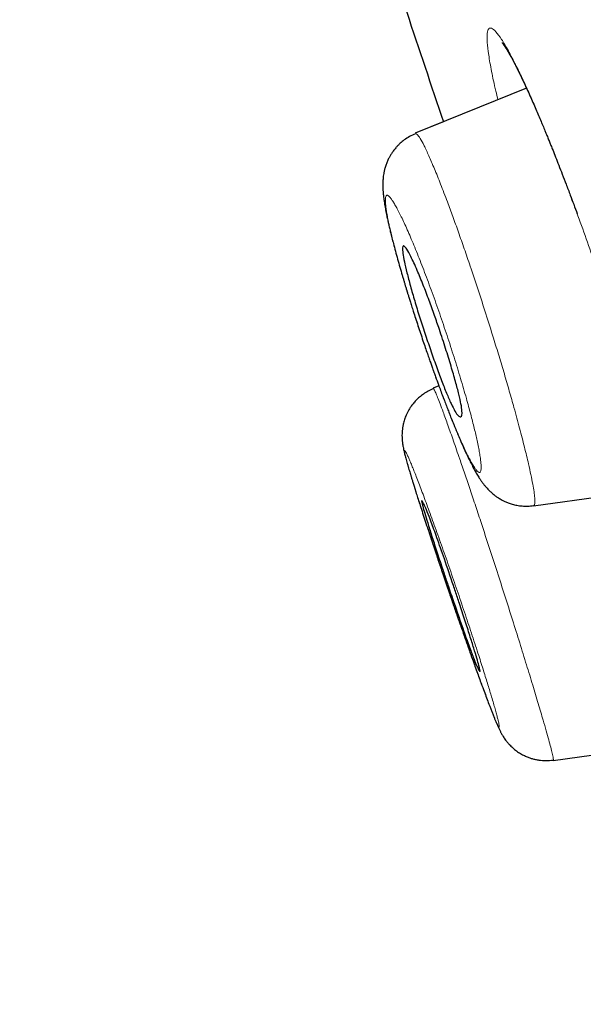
# Model space of a CAD drawing. Header units: millimetres. Extents: x 8 to 428, y 12 to 633.
# Tile 563 of 656: x 40.95 to 46.59, y 529.29 to 539.14. Entities that reach past the tile are written whole.
import ezdxf

# ---------------------------------------------------------------- set-up
doc = ezdxf.new("R2010")
doc.units = ezdxf.units.MM

msp = doc.modelspace()

# ---------------------------------------------------------------- linework, layer by layer
at = {"color": 7, "linetype": 'Continuous', "lineweight": 30}
for p, q in [((46.0234, 538.4575), (44.9096, 538.0075)), ((45.1914, 538.1214), (44.9097, 538.0075)), ((45.1464, 535.4803), (45.0897, 535.4574)), ((45.1464, 535.4803), (45.0897, 535.4574)), ((46.0943, 534.2793), (47.3654, 534.458)), ((46.2902, 531.7336), (47.4576, 531.8976)), ((46.2176, 531.7321), (46.2898, 531.737))]:
    msp.add_line(p, q, dxfattribs=at)
at = {"color": 8, "linetype": 'Continuous', "lineweight": 0, "flags": 128}
msp.add_lwpolyline([(45.9356, 538.642), (45.9282, 538.6587), (45.9204, 538.6823)], dxfattribs=at)
at = {"color": 7, "linetype": 'Continuous', "lineweight": 30}
for points, knots in [([(56.3084, 527.3384), (55.9941, 528.5668), (55.3684, 531.0114), (54.3974, 534.7811), (53.4234, 538.5622), (52.4446, 542.3549), (51.3648, 546.5405), (50.183, 551.1198), (48.9006, 556.0848), (47.4721, 561.6321), (45.8955, 567.7613), (44.1799, 574.4914), (42.4631, 581.2401), (40.7476, 588.0178), (39.3195, 593.6739), (38.1816, 598.1969), (37.3257, 601.5945), (36.4727, 604.9786), (35.6271, 608.3232), (34.8459, 611.3996), (34.1381, 614.1634), (33.5133, 616.5785), (32.9472, 618.7238), (32.4509, 620.5782), (32.0208, 622.1762), (31.5881, 623.7788), (31.1759, 625.3003), (30.7985, 626.6691), (30.5002, 627.7515), (30.2756, 628.5792), (30.1231, 629.1471), (30.0342, 629.4727), (29.9948, 629.5945), (29.9826, 629.6146), (29.9857, 629.6052), (29.9857, 629.605)], [0, 0, 0, 0, 0.028425, 0.05657, 0.08452, 0.112315, 0.140016, 0.176199, 0.212256, 0.248183, 0.296953, 0.345657, 0.394582, 0.443744, 0.49315, 0.518006, 0.543042, 0.568293, 0.593809, 0.619642, 0.641414, 0.663436, 0.685472, 0.707234, 0.728735, 0.750032, 0.781689, 0.813116, 0.844401, 0.875629, 0.90684, 0.937939, 0.968835, 0.999454, 1, 1, 1, 1]), ([(54.5761, 527.4603), (54.3206, 528.4477), (53.8101, 530.4211), (53.0168, 533.4619), (52.215, 536.5316), (51.406, 539.6262), (50.5923, 542.7349), (49.6218, 546.4474), (48.4925, 550.7662), (47.2059, 555.6873), (45.8649, 560.8321), (44.4675, 566.1972), (43.0203, 571.7862), (41.5753, 577.3784), (40.1347, 582.9755), (38.6996, 588.5719), (37.5102, 593.2244), (36.5673, 596.9299), (35.8639, 599.6964), (35.1673, 602.4405), (34.4806, 605.1489), (33.8086, 607.8004), (33.2122, 610.1526), (32.6923, 612.1956), (32.2467, 613.9432), (31.8285, 615.5689), (31.3997, 617.217), (30.9761, 618.8254), (30.5716, 620.3571), (30.1957, 621.7794), (29.8532, 623.0757), (29.5446, 624.2322), (29.2853, 625.1978), (29.073, 625.9938), (28.8919, 626.6849), (28.7556, 627.2131), (28.6704, 627.5424), (28.6329, 627.6688), (28.6214, 627.6916), (28.6242, 627.6814), (28.6243, 627.6812)], [0, 0, 0, 0, 0.023406, 0.046777, 0.070122, 0.093442, 0.116743, 0.140035, 0.176612, 0.213166, 0.24969, 0.291147, 0.332584, 0.37405, 0.415564, 0.457116, 0.498706, 0.519522, 0.540358, 0.561218, 0.582102, 0.603013, 0.623947, 0.639667, 0.655399, 0.671137, 0.686871, 0.707827, 0.728758, 0.749662, 0.77471, 0.79973, 0.824744, 0.849753, 0.874758, 0.906003, 0.93721, 0.968374, 0.999494, 1, 1, 1, 1]), ([(46.5283, 557.9754), (46.887, 556.598), (47.7865, 553.1433), (49.2241, 547.6347), (50.6096, 542.3144), (51.7582, 537.8903), (52.6754, 534.3422), (53.5647, 530.885), (54.1229, 528.676), (54.3956, 527.5964)], [0, 0, 0, 0, 0.133623, 0.335161, 0.535329, 0.652793, 0.770112, 0.88765, 1, 1, 1, 1]), ([(43.8806, 542.0844), (43.9492, 541.8738), (44.2607, 540.9172), (44.6975, 539.5962), (45.069, 538.4869), (45.1914, 538.1214)], [0, 0, 0, 0, 0.159225, 0.722986, 1, 1, 1, 1]), ([(45.7778, 538.9154), (45.7778, 538.9154), (45.7775, 538.9156), (45.7785, 538.9145), (45.7807, 538.9118), (45.7842, 538.9073), (45.7881, 538.9021), (45.792, 538.8967), (45.7964, 538.8904), (45.8013, 538.8832), (45.8073, 538.8742), (45.8139, 538.8639), (45.8202, 538.8538), (45.8259, 538.8446), (45.831, 538.8362), (45.8365, 538.8269), (45.8431, 538.8157), (45.8513, 538.8015), (45.861, 538.7843), (45.8722, 538.7639), (45.8851, 538.74), (45.9, 538.712), (45.9168, 538.6794), (45.9292, 538.6549), (45.9356, 538.6421)], [0, 0, 0, 0, 0.004042, 0.050605, 0.102361, 0.156543, 0.203458, 0.242234, 0.275329, 0.312975, 0.356291, 0.402175, 0.445496, 0.476115, 0.505251, 0.534015, 0.569133, 0.611745, 0.661867, 0.716023, 0.776892, 0.844495, 0.918855, 1, 1, 1, 1]), ([(45.9356, 538.6421), (45.9465, 538.6199), (45.9678, 538.5767), (46.0008, 538.507), (46.0329, 538.4373), (46.0639, 538.3682), (46.0937, 538.3006), (46.122, 538.2354), (46.1486, 538.1731), (46.1733, 538.1145), (46.196, 538.0599), (46.2166, 538.01), (46.235, 537.9649), (46.2517, 537.9237), (46.2679, 537.8836), (46.2883, 537.8328), (46.3141, 537.7677), (46.3461, 537.6863), (46.3813, 537.5959), (46.4196, 537.4963), (46.4577, 537.3958), (46.4949, 537.2968), (46.5182, 537.2338), (46.53, 537.202)], [0, 0, 0, 0, 0.069497, 0.135026, 0.19661, 0.254257, 0.307969, 0.357741, 0.403568, 0.445442, 0.483357, 0.517309, 0.547294, 0.57331, 0.598136, 0.62475, 0.670071, 0.719763, 0.773802, 0.832162, 0.894814, 0.947032, 1, 1, 1, 1]), ([(44.9117, 538.0034), (44.8913, 537.9942), (44.8524, 537.9768), (44.8018, 537.9435), (44.7636, 537.9124), (44.7359, 537.8855), (44.7165, 537.8642), (44.7015, 537.846), (44.6864, 537.826), (44.6709, 537.8035), (44.6544, 537.7757), (44.639, 537.7459), (44.6242, 537.712), (44.6113, 537.6754), (44.6015, 537.6396), (44.5948, 537.6072), (44.5896, 537.573), (44.586, 537.5355), (44.5846, 537.4915), (44.5858, 537.4484), (44.5888, 537.4067), (44.593, 537.3669), (44.5981, 537.3298), (44.6033, 537.2965), (44.6082, 537.268), (44.6135, 537.239), (44.619, 537.2108), (44.6242, 537.1853), (44.6292, 537.1617), (44.6349, 537.1355), (44.6422, 537.1028), (44.6519, 537.0613), (44.6634, 537.0135), (44.6766, 536.9609), (44.6923, 536.8999), (44.711, 536.8296), (44.7328, 536.7501), (44.7555, 536.6698), (44.7743, 536.6052), (44.7882, 536.5579), (44.7975, 536.5266), (44.8063, 536.4973), (44.8139, 536.4719), (44.8196, 536.4531), (44.8233, 536.4412), (44.8258, 536.433), (44.8284, 536.4243), (44.832, 536.4128), (44.8378, 536.3939), (44.8464, 536.366), (44.8585, 536.3272), (44.8733, 536.2799), (44.8915, 536.2229), (44.9129, 536.1561), (44.9366, 536.0835), (44.9616, 536.0081), (44.9861, 535.9353), (45.0093, 535.8669), (45.0302, 535.8063), (45.0485, 535.7537), (45.0642, 535.7088), (45.0766, 535.6739), (45.0858, 535.6479), (45.0921, 535.6302), (45.0972, 535.616), (45.1024, 535.6015), (45.109, 535.583), (45.1179, 535.5584), (45.129, 535.5278), (45.1442, 535.4862), (45.1632, 535.4346), (45.1849, 535.3767), (45.2062, 535.3203), (45.2264, 535.2676), (45.2455, 535.2184), (45.2663, 535.1657), (45.2882, 535.111), (45.3113, 535.0545), (45.3342, 534.9994), (45.3603, 534.938), (45.3901, 534.87), (45.4189, 534.8068), (45.4436, 534.7545), (45.4665, 534.708), (45.49, 534.6623), (45.5141, 534.6184), (45.5341, 534.5845), (45.551, 534.5575), (45.5658, 534.5353), (45.5821, 534.5124), (45.5998, 534.4893), (45.6179, 534.4677), (45.6367, 534.447), (45.655, 534.4287), (45.6722, 534.4128), (45.6869, 534.4002), (45.7018, 534.3882), (45.7162, 534.3775), (45.7296, 534.3681), (45.7436, 534.3589), (45.7605, 534.3485), (45.7821, 534.3365), (45.8091, 534.3232), (45.8424, 534.3094), (45.882, 534.2964), (45.9278, 534.2855), (45.9792, 534.2785), (46.0355, 534.2764), (46.074, 534.2805), (46.0938, 534.2826)], [0, 0, 0, 0, 0.012671, 0.024103, 0.034072, 0.040493, 0.045956, 0.050432, 0.054004, 0.06048, 0.066431, 0.073114, 0.081043, 0.089736, 0.097954, 0.105673, 0.112781, 0.123331, 0.136633, 0.151695, 0.164774, 0.178783, 0.193583, 0.202765, 0.212028, 0.221522, 0.23031, 0.238102, 0.244667, 0.251172, 0.260974, 0.272477, 0.285407, 0.298776, 0.312493, 0.33013, 0.348319, 0.366241, 0.382539, 0.38931, 0.395753, 0.401868, 0.407312, 0.411248, 0.413255, 0.414494, 0.416166, 0.418483, 0.421446, 0.427487, 0.435149, 0.444425, 0.455309, 0.468434, 0.483108, 0.497196, 0.511822, 0.524982, 0.53668, 0.546917, 0.555697, 0.56302, 0.567538, 0.571066, 0.573571, 0.576025, 0.579718, 0.584656, 0.590839, 0.598269, 0.610113, 0.62272, 0.63482, 0.646414, 0.657502, 0.668086, 0.683015, 0.696809, 0.710442, 0.725888, 0.745873, 0.767569, 0.782525, 0.796931, 0.815302, 0.832629, 0.848014, 0.856117, 0.864818, 0.874103, 0.882995, 0.891007, 0.897895, 0.905368, 0.909618, 0.914215, 0.918643, 0.922603, 0.926094, 0.929164, 0.933099, 0.937748, 0.943526, 0.950424, 0.958415, 0.967452, 0.977465, 0.988356, 1, 1, 1, 1]), ([(45.1512, 536.046), (45.162, 536.0136), (45.1834, 535.9494), (45.2233, 535.825), (45.2686, 535.6788), (45.3134, 535.5237), (45.3472, 535.3951), (45.3689, 535.2965), (45.3823, 535.2054), (45.3723, 535.1623), (45.3398, 535.1779), (45.3079, 535.2236), (45.2685, 535.2999), (45.2233, 535.4042), (45.1726, 535.5333), (45.1184, 535.6811), (45.0622, 535.8417), (45.0056, 536.0077), (44.9518, 536.173), (44.9032, 536.3326), (44.8606, 536.4822), (44.8254, 536.6161), (44.7998, 536.7272), (44.7846, 536.8116), (44.7809, 536.8661), (44.787, 536.8821), (44.7959, 536.8812), (44.8027, 536.8771), (44.8124, 536.8668), (44.8315, 536.8401), (44.8677, 536.7743), (44.9153, 536.6701), (44.959, 536.5666), (44.9984, 536.4687), (45.0466, 536.3429), (45.1015, 536.1917), (45.1353, 536.0926), (45.1512, 536.046)], [0, 0, 0, 0, 0.0181163, 0.0359021, 0.0702656, 0.1034747, 0.1352566, 0.165962, 0.1954091, 0.2505458, 0.2818915, 0.3133342, 0.3446037, 0.3759995, 0.407214, 0.4385329, 0.4698534, 0.5009886, 0.5314836, 0.5620404, 0.5929804, 0.6240492, 0.6553973, 0.6870701, 0.7189268, 0.7511573, 0.7595057, 0.76991, 0.7824471, 0.7970742, 0.832155, 0.8755911, 0.8940466, 0.911745, 0.9444461, 0.9738869, 1, 1, 1, 1]), ([(45.0916, 535.4532), (45.074, 535.4454), (45.0396, 535.4301), (44.993, 535.4009), (44.9521, 535.3693), (44.9174, 535.3363), (44.8887, 535.3036), (44.8656, 535.2725), (44.8472, 535.2435), (44.8319, 535.2157), (44.8165, 535.183), (44.8014, 535.1433), (44.7901, 535.1018), (44.7829, 535.0643), (44.7791, 535.0326), (44.777, 535.0001), (44.7771, 534.9697), (44.7783, 534.9472), (44.7797, 534.9317), (44.7808, 534.9213), (44.7821, 534.9107), (44.7838, 534.8986), (44.7859, 534.885), (44.7892, 534.8665), (44.7937, 534.845), (44.7988, 534.8225), (44.8037, 534.8022), (44.8092, 534.7806), (44.8154, 534.7572), (44.8224, 534.7316), (44.8302, 534.7037), (44.8385, 534.6747), (44.8468, 534.6465), (44.8544, 534.6207), (44.8618, 534.5961), (44.8697, 534.57), (44.8787, 534.5405), (44.8893, 534.5059), (44.9019, 534.4654), (44.9168, 534.418), (44.9342, 534.3628), (44.9545, 534.2994), (44.9778, 534.2272), (45.0034, 534.1483), (45.0304, 534.0658), (45.0577, 533.9833), (45.0846, 533.9021), (45.111, 533.8228), (45.1367, 533.7461), (45.1615, 533.6726), (45.187, 533.5973), (45.2128, 533.5211), (45.2388, 533.4449), (45.2629, 533.3744), (45.2887, 533.2993), (45.3171, 533.2166), (45.349, 533.1247), (45.3816, 533.031), (45.4149, 532.9361), (45.4486, 532.8406), (45.4795, 532.7536), (45.5074, 532.6757), (45.5319, 532.6076), (45.5553, 532.543), (45.5799, 532.4759), (45.6049, 532.4078), (45.6291, 532.3432), (45.6487, 532.2915), (45.6651, 532.2491), (45.6784, 532.2149), (45.6916, 532.1817), (45.7039, 532.1513), (45.7151, 532.1243), (45.7242, 532.1026), (45.7319, 532.085), (45.7383, 532.0708), (45.7449, 532.0563), (45.7516, 532.0423), (45.7579, 532.0294), (45.7638, 532.018), (45.7698, 532.0067), (45.7771, 531.9937), (45.7856, 531.9793), (45.7947, 531.9649), (45.8066, 531.9472), (45.8218, 531.9268), (45.8389, 531.906), (45.8622, 531.8806), (45.8933, 531.8513), (45.9322, 531.8214), (45.972, 531.7966), (46.0098, 531.7774), (46.0451, 531.7629), (46.0789, 531.7518), (46.1123, 531.7432), (46.1584, 531.7349), (46.218, 531.7299), (46.2658, 531.7346), (46.2898, 531.737)], [0, 0, 0, 0, 0.010233, 0.02001, 0.029204, 0.037711, 0.045446, 0.052349, 0.058381, 0.063769, 0.069292, 0.077938, 0.087017, 0.093303, 0.099606, 0.105281, 0.112613, 0.118646, 0.121815, 0.124798, 0.128633, 0.133368, 0.138998, 0.14523, 0.156246, 0.165917, 0.175178, 0.185065, 0.195385, 0.205889, 0.216579, 0.227747, 0.237452, 0.245722, 0.25346, 0.261182, 0.269995, 0.279823, 0.291022, 0.303595, 0.31755, 0.332895, 0.349641, 0.367634, 0.385307, 0.402269, 0.41852, 0.434047, 0.448786, 0.462739, 0.475917, 0.49131, 0.50551, 0.518521, 0.530828, 0.547723, 0.565227, 0.583343, 0.602077, 0.621434, 0.641424, 0.656834, 0.672418, 0.687889, 0.703237, 0.723495, 0.743497, 0.762544, 0.773609, 0.785742, 0.798687, 0.811073, 0.822702, 0.834137, 0.841056, 0.848075, 0.855122, 0.862154, 0.868441, 0.873755, 0.87821, 0.883337, 0.888022, 0.893342, 0.898558, 0.903686, 0.909019, 0.91463, 0.923617, 0.93301, 0.941628, 0.949331, 0.956112, 0.962164, 0.968259, 0.974468, 0.987137, 1, 1, 1, 1]), ([(45.2914, 533.4849), (45.2983, 533.4646), (45.3121, 533.4242), (45.3323, 533.364), (45.3648, 533.2665), (45.4078, 533.1354), (45.4562, 532.9836), (45.4964, 532.8544), (45.5268, 532.753), (45.5538, 532.6567), (45.5606, 532.6226), (45.5555, 532.6246), (45.553, 532.627), (45.5492, 532.6323), (45.5415, 532.6453), (45.5267, 532.6761), (45.499, 532.7423), (45.4581, 532.8502), (45.4008, 533.0099), (45.3274, 533.2226), (45.264, 533.4083), (45.2204, 533.5364), (45.1996, 533.5985), (45.1661, 533.6987), (45.1223, 533.832), (45.0731, 533.9851), (45.0331, 534.1126), (45.0031, 534.211), (44.9772, 534.3019), (44.9706, 534.3329), (44.9754, 534.3315), (44.9776, 534.3297), (44.9811, 534.3254), (44.9883, 534.3141), (45.0027, 534.2854), (45.03, 534.2216), (45.0708, 534.1158), (45.1279, 533.9587), (45.2026, 533.7447), (45.2607, 533.5747), (45.2914, 533.4849)], [0, 0, 0, 0, 0.011413, 0.022705, 0.033946, 0.066967, 0.099381, 0.130905, 0.161957, 0.192218, 0.250615, 0.257086, 0.264754, 0.273622, 0.283711, 0.307725, 0.336562, 0.370431, 0.409025, 0.452612, 0.501062, 0.512847, 0.524594, 0.536162, 0.570034, 0.60288, 0.634735, 0.665387, 0.69519, 0.751285, 0.756463, 0.763013, 0.770954, 0.780325, 0.80323, 0.831453, 0.865395, 0.904809, 0.949706, 1, 1, 1, 1])]:
    msp.add_open_spline(points, degree=3, knots=knots, dxfattribs=at)
at = {"color": 8, "linetype": 'Continuous', "lineweight": 0}
for points, knots in [([(43.2075, 620.141), (43.3997, 619.4195), (43.7839, 617.9763), (44.455, 615.5363), (45.1702, 612.9651), (45.9272, 610.2815), (46.7085, 607.527), (47.508, 604.7236), (48.3191, 601.8888), (49.4108, 598.0822), (50.7837, 593.2918), (52.4324, 587.5207), (54.0778, 581.7388), (55.7178, 575.9529), (57.3469, 570.1637), (58.9615, 564.3704), (60.5718, 558.5763), (61.9998, 553.429), (63.2462, 548.9355), (64.312, 545.0965), (65.3738, 541.276), (66.4303, 537.491), (67.4798, 533.7499), (68.1672, 531.3423), (68.5109, 530.1387)], [0, 0, 0, 0, 0.031233, 0.062471, 0.093713, 0.124957, 0.156205, 0.187455, 0.218706, 0.249958, 0.31246, 0.374963, 0.437468, 0.499977, 0.562484, 0.624991, 0.687498, 0.750002, 0.791673, 0.833342, 0.87501, 0.916677, 0.958341, 1, 1, 1, 1]), ([(45.7371, 538.3418), (45.7298, 538.3714), (45.7036, 538.4785), (45.6718, 538.6309), (45.6422, 538.7965), (45.6275, 538.9238), (45.627, 539.013), (45.642, 539.0599), (45.6716, 539.0646), (45.7149, 539.0289), (45.7712, 538.9529), (45.8389, 538.841), (45.8932, 538.7352), (45.9204, 538.6823)], [0, 0, 0, 0, 0.036786, 0.133037, 0.229419, 0.325841, 0.422256, 0.518535, 0.614708, 0.710916, 0.807197, 0.90355, 1, 1, 1, 1]), ([(45.9204, 538.6823), (45.9443, 538.6332), (45.9923, 538.5349), (46.0722, 538.3575), (46.1566, 538.1613), (46.2745, 537.8752), (46.3989, 537.5568), (46.5252, 537.2168), (46.6201, 536.953), (46.7141, 536.6831), (46.8061, 536.4099), (46.8954, 536.1363), (46.981, 535.8651), (47.0623, 535.5991), (47.1382, 535.3409), (47.2081, 535.0933), (47.271, 534.8593), (47.3258, 534.6427), (47.3719, 534.446), (47.4092, 534.2707), (47.4376, 534.1181), (47.4569, 533.9892), (47.467, 533.8853), (47.4679, 533.8078), (47.4593, 533.7576), (47.4408, 533.737), (47.4128, 533.7456), (47.3759, 533.7825), (47.3157, 533.8676), (47.2393, 534.0062), (47.1502, 534.191), (47.1004, 534.303), (47.0755, 534.3589)], [0, 0, 0, 0, 0.031331, 0.062623, 0.093905, 0.125185, 0.187608, 0.218803, 0.24996, 0.281088, 0.312219, 0.343386, 0.374597, 0.40585, 0.437142, 0.468478, 0.499879, 0.531268, 0.562588, 0.593885, 0.625171, 0.656444, 0.68769, 0.718899, 0.75007, 0.781227, 0.812418, 0.843661, 0.87495, 0.937489, 0.968763, 1, 1, 1, 1]), ([(44.9115, 538.003), (44.9171, 538.0025), (44.9285, 538.0014), (44.9581, 537.9603), (44.9972, 537.8884), (45.0451, 537.786), (45.1007, 537.6563), (45.163, 537.5015), (45.2254, 537.3386), (45.2857, 537.1758), (45.3422, 537.0189), (45.4003, 536.8531), (45.4658, 536.6614), (45.5384, 536.4433), (45.617, 536.2004), (45.6872, 535.9769), (45.7486, 535.7761), (45.8015, 535.599), (45.8514, 535.4272), (45.9031, 535.2441), (45.9546, 535.0543), (46.0033, 534.8655), (46.0404, 534.7119), (46.0673, 534.5903), (46.0859, 534.4963), (46.0987, 534.4192), (46.1068, 534.3515), (46.1068, 534.304), (46.1022, 534.2807), (46.0946, 534.2843), (46.0936, 534.2848)], [0, 0, 0, 0, 0.040957, 0.082278, 0.123374, 0.164625, 0.206033, 0.24752, 0.289013, 0.320124, 0.351233, 0.38234, 0.413441, 0.454896, 0.496329, 0.537709, 0.568719, 0.599721, 0.630738, 0.66178, 0.703196, 0.744632, 0.786052, 0.817116, 0.848194, 0.879291, 0.910402, 0.951883, 0.993325, 1, 1, 1, 1]), ([(44.9233, 536.129), (44.9331, 536.0988), (44.9528, 536.0386), (44.983, 535.9481), (45.0137, 535.8578), (45.0449, 535.7679), (45.0764, 535.6781), (45.1101, 535.5841), (45.1456, 535.4868), (45.1827, 535.3873), (45.2192, 535.2914), (45.255, 535.1998), (45.2895, 535.1135), (45.3227, 535.033), (45.3544, 534.9587), (45.3845, 534.8908), (45.413, 534.8294), (45.4396, 534.7752), (45.4641, 534.7282), (45.4863, 534.6892), (45.5062, 534.6578), (45.5236, 534.6347), (45.5383, 534.6201), (45.5502, 534.614), (45.5594, 534.6166), (45.5656, 534.6279), (45.5689, 534.6479), (45.5692, 534.6765), (45.5668, 534.713), (45.5615, 534.7571), (45.5535, 534.8086), (45.5426, 534.8674), (45.5297, 534.9296), (45.5154, 534.9934), (45.5002, 535.0576), (45.4832, 535.1259), (45.4644, 535.1983), (45.4438, 535.2748), (45.4201, 535.3599), (45.3933, 535.4536), (45.3631, 535.5559), (45.3312, 535.661), (45.2979, 535.768), (45.2634, 535.8763), (45.2278, 535.9849), (45.1914, 536.0936), (45.1544, 536.2015), (45.1168, 536.3086), (45.0789, 536.4143), (45.041, 536.5174), (45.0036, 536.6169), (44.9669, 536.7121), (44.931, 536.803), (44.8959, 536.8892), (44.8621, 536.9698), (44.8299, 537.044), (44.7992, 537.1118), (44.7702, 537.173), (44.7431, 537.2271), (44.7182, 537.2739), (44.6955, 537.3129), (44.6753, 537.3442), (44.6575, 537.3676), (44.6424, 537.3825), (44.6302, 537.3889), (44.621, 537.3865), (44.6147, 537.3753), (44.6115, 537.3552), (44.6113, 537.3268), (44.614, 537.2904), (44.6196, 537.2463), (44.628, 537.1947), (44.6393, 537.1361), (44.6526, 537.074), (44.6673, 537.0102), (44.683, 536.946), (44.7005, 536.8778), (44.7197, 536.8056), (44.7406, 536.7295), (44.7648, 536.6444), (44.7921, 536.5505), (44.8227, 536.4482), (44.8548, 536.3437), (44.8883, 536.2373), (44.9116, 536.1651), (44.9233, 536.129)], [0, 0, 0, 0, 0.010407, 0.020767, 0.031129, 0.041541, 0.052051, 0.062705, 0.075179, 0.087655, 0.100231, 0.112754, 0.125195, 0.137606, 0.149971, 0.16237, 0.174886, 0.187597, 0.200079, 0.21258, 0.225176, 0.237668, 0.250043, 0.262582, 0.275013, 0.287416, 0.299874, 0.312466, 0.325114, 0.337612, 0.350033, 0.362454, 0.374951, 0.385346, 0.395685, 0.406016, 0.416385, 0.42684, 0.437427, 0.449944, 0.462458, 0.475063, 0.487601, 0.500055, 0.512572, 0.524997, 0.537412, 0.549897, 0.562533, 0.575146, 0.587628, 0.600054, 0.612498, 0.625035, 0.637476, 0.649865, 0.662282, 0.674806, 0.687515, 0.69999, 0.712464, 0.725041, 0.737566, 0.750001, 0.762426, 0.774798, 0.787198, 0.799706, 0.8124, 0.824887, 0.837389, 0.849984, 0.862481, 0.874864, 0.885319, 0.895693, 0.906032, 0.916386, 0.9268, 0.937321, 0.950019, 0.962559, 0.975017, 0.987472, 1, 1, 1, 1]), ([(45.0913, 535.453), (45.0937, 535.4515), (45.0978, 535.4489), (45.1134, 535.4154), (45.1329, 535.3683), (45.1582, 535.3029), (45.1919, 535.2123), (45.2359, 535.0905), (45.2915, 534.9327), (45.3486, 534.7674), (45.4049, 534.6026), (45.4585, 534.444), (45.5144, 534.2769), (45.5782, 534.0842), (45.6499, 533.8655), (45.7287, 533.6226), (45.8067, 533.3794), (45.8828, 533.1399), (45.9554, 532.9085), (46.0234, 532.6889), (46.0858, 532.4844), (46.1417, 532.2983), (46.186, 532.1474), (46.2201, 532.0286), (46.2456, 531.9372), (46.2655, 531.8627), (46.2817, 531.798), (46.2906, 531.7541), (46.2933, 531.7334), (46.2898, 531.7379), (46.2896, 531.7383)], [0, 0, 0, 0, 0.041616, 0.072723, 0.103667, 0.134623, 0.165691, 0.207239, 0.248869, 0.290508, 0.321733, 0.352962, 0.384176, 0.415369, 0.456926, 0.498447, 0.53991, 0.581321, 0.622734, 0.664184, 0.705679, 0.747189, 0.788686, 0.819809, 0.85095, 0.882114, 0.913295, 0.954868, 0.996397, 1, 1, 1, 1]), ([(45.1844, 533.604), (45.1946, 533.574), (45.2149, 533.514), (45.2457, 533.4238), (45.2766, 533.3337), (45.3075, 533.2438), (45.3386, 533.154), (45.3714, 533.0598), (45.4056, 532.9621), (45.4409, 532.862), (45.4752, 532.7652), (45.5084, 532.6726), (45.5382, 532.5899), (45.5649, 532.5167), (45.5886, 532.4523), (45.6109, 532.3923), (45.6319, 532.3366), (45.6515, 532.2854), (45.6707, 532.2361), (45.6891, 532.19), (45.706, 532.149), (45.7204, 532.1157), (45.7322, 532.0906), (45.7411, 532.074), (45.7472, 532.066), (45.7504, 532.0665), (45.7506, 532.0759), (45.7479, 532.0939), (45.7422, 532.1207), (45.7338, 532.1553), (45.7228, 532.1975), (45.7091, 532.2472), (45.6928, 532.3043), (45.675, 532.3649), (45.6563, 532.4273), (45.6371, 532.4901), (45.6164, 532.557), (45.5942, 532.6282), (45.5703, 532.7034), (45.5435, 532.7873), (45.5137, 532.8797), (45.4807, 532.9809), (45.4464, 533.0849), (45.4112, 533.191), (45.3751, 533.2985), (45.3385, 533.4067), (45.3016, 533.515), (45.2645, 533.6227), (45.2273, 533.7298), (45.1902, 533.8357), (45.1537, 533.9393), (45.118, 534.0394), (45.0834, 534.1354), (45.05, 534.2274), (45.0179, 534.3147), (44.9875, 534.3968), (44.9589, 534.4725), (44.9324, 534.5419), (44.9078, 534.6048), (44.8855, 534.6607), (44.8656, 534.7093), (44.8483, 534.7502), (44.8335, 534.7835), (44.8214, 534.8088), (44.8126, 534.8248), (44.8068, 534.8329), (44.8035, 534.8344), (44.8022, 534.8298), (44.8031, 534.819), (44.8061, 534.8021), (44.8115, 534.7779), (44.8197, 534.7453), (44.8312, 534.703), (44.8453, 534.6533), (44.8621, 534.5964), (44.8814, 534.5324), (44.9032, 534.4618), (44.9274, 534.3849), (44.9537, 534.3022), (44.9822, 534.2137), (45.0127, 534.1198), (45.0449, 534.0218), (45.0783, 533.9207), (45.1127, 533.8173), (45.1481, 533.7117), (45.1723, 533.64), (45.1844, 533.604)], [0, 0, 0, 0, 0.010423, 0.020793, 0.031159, 0.041567, 0.052066, 0.062701, 0.075181, 0.087653, 0.100224, 0.112747, 0.125188, 0.135543, 0.145853, 0.156166, 0.16653, 0.176991, 0.187595, 0.20007, 0.21257, 0.225172, 0.237668, 0.25004, 0.262573, 0.275, 0.287403, 0.299864, 0.312464, 0.325104, 0.337598, 0.35002, 0.362446, 0.374953, 0.38535, 0.395691, 0.406023, 0.416392, 0.426845, 0.437428, 0.449943, 0.462455, 0.47506, 0.4876, 0.500053, 0.512577, 0.525006, 0.53742, 0.5499, 0.562524, 0.575142, 0.587626, 0.60005, 0.612489, 0.62502, 0.637475, 0.649869, 0.662284, 0.674801, 0.687498, 0.699977, 0.71245, 0.725026, 0.737552, 0.74999, 0.76035, 0.770665, 0.780981, 0.791345, 0.801803, 0.812402, 0.824881, 0.837385, 0.849982, 0.862479, 0.874869, 0.887402, 0.899832, 0.912242, 0.924712, 0.937322, 0.950011, 0.962547, 0.975006, 0.987465, 1, 1, 1, 1])]:
    msp.add_open_spline(points, degree=3, knots=knots, dxfattribs=at)

doc.saveas('drawing.dxf')
